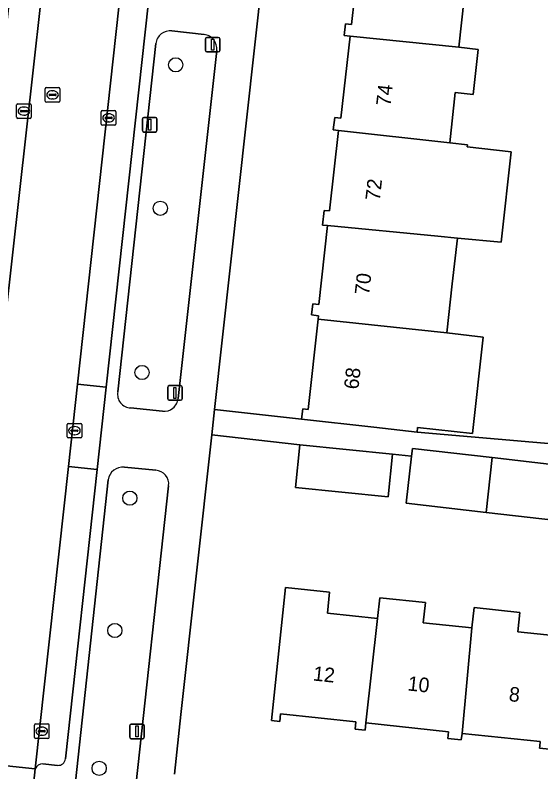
# Model space of a CAD drawing. Extents: x 162026 to 163502, y 387295 to 388169.
# Drawn here: x 162312.4 to 162348.6, y 387998.2 to 388050.3 of the extents above; entities that cross this region are included whole.
import ezdxf

# ---------------------------------------------------------------- set-up
doc = ezdxf.new("R2010")
doc.units = 0
for name, color, linetype in [('IMGEO_Boom', 7, 'Continuous'), ('IMGEO_Erf', 7, 'Continuous'), ('IMGEO_Groenvoorziening', 7, 'Continuous'), ('IMGEO_Kolk', 7, 'Continuous'), ('IMGEO_Lichtmast', 7, 'Continuous'), ('IMGEO_Pand', 7, 'Continuous'), ('IMGEO_Pand_nummerreeks', 7, 'Continuous'), ('IMGEO_Parkeervlak_open', 7, 'Continuous'), ('IMGEO_Rijbaan_lokaal_gesloten', 7, 'Continuous'), ('IMGEO_Rioolput', 7, 'Continuous'), ('IMGEO_Voetpad_open', 7, 'Continuous')]:
    doc.layers.add(name, color=color, linetype=linetype)

msp = doc.modelspace()

# ---------------------------------------------------------------- linework, layer by layer
at = {"layer": 'IMGEO_Boom'}
for centre in [(162323.442, 388046.854), (162322.384, 388036.988), (162321.128, 388025.69), (162320.289, 388017.05), (162319.253, 388007.946), (162318.176, 387998.47)]:
    msp.add_circle(centre, 0.489, dxfattribs=at)
at = {"layer": 'IMGEO_Erf'}
for points in [[(162329.96, 388057.999), (162326.113, 388023.143), (162332.106, 388022.482), (162332.186, 388023.199), (162332.549, 388023.158), (162333.239, 388029.351), (162333.267, 388029.598), (162332.792, 388029.651), (162332.878, 388030.421), (162333.288, 388030.375), (162333.893, 388035.799), (162333.55, 388035.837), (162333.662, 388036.841), (162334.023, 388036.801), (162334.64, 388042.337), (162334.284, 388042.377), (162334.379, 388043.223), (162334.809, 388043.175), (162335.441, 388048.835), (162335.03, 388048.881), (162335.119, 388049.677), (162335.541, 388049.63), (162336.156, 388055.145)], [(162343.292, 388051.448), (162342.914, 388048.062), (162344.238, 388047.914), (162343.892, 388044.81), (162342.672, 388044.946), (162342.287, 388041.49), (162343.503, 388041.354), (162343.486, 388041.205), (162346.517, 388040.866), (162345.849, 388034.874), (162345.825, 388034.653), (162342.816, 388034.922), (162342.467, 388031.79), (162342.093, 388028.411), (162344.596, 388028.132), (162343.857, 388021.501), (162340.083, 388021.922), (162340.047, 388021.596), (162353.582, 388020.423)], [(162350.651, 388015.403), (162344.79, 388016.076), (162339.289, 388016.709), (162339.66, 388019.936), (162338.361, 388020.085), (162338.066, 388017.143), (162331.679, 388017.785), (162331.975, 388020.727), (162325.92, 388021.395), (162323.799, 388002.174), (162323.361, 387998.057)], [(162349.59, 387999.745), (162348.474, 387999.863), (162348.489, 388000), (162348.521, 388000.306), (162343.135, 388000.876), (162343.088, 388000.434), (162342.16, 388000.532), (162342.208, 388000.987), (162336.522, 388001.589), (162336.471, 388001.1), (162335.786, 388001.173), (162335.838, 388001.66), (162330.661, 388002.209), (162330.607, 388001.701), (162330.022, 388001.763), (162330.99, 388010.903)], [(162330.99, 388010.903), (162334.028, 388010.581), (162333.875, 388009.139), (162337.329, 388008.773), (162337.48, 388010.196), (162340.617, 388009.864), (162340.47, 388008.481), (162343.814, 388008.127), (162343.962, 388009.524), (162347.122, 388009.189), (162346.982, 388007.859), (162350.298, 388007.508)]]:
    msp.add_lwpolyline(points, dxfattribs=at)
at = {"layer": 'IMGEO_Groenvoorziening'}
for points in [[(162325.4, 388048.934), (162323.181, 388049.187)], [(162322.077, 388048.321), (162319.462, 388024.367)], [(162323.607, 388023.913), (162326.262, 388047.85)], [(162320.343, 388023.254), (162322.528, 388023.028)], [(162322.07, 388018.966), (162319.909, 388019.181)], [(162318.798, 388018.312), (162316.447, 387996.689)], [(162320.576, 387996.215), (162322.954, 388017.905)]]:
    msp.add_lwpolyline(points, dxfattribs=at)
for centre, radius, start, end in [((162323.061, 388048.203), 0.991, 83.066, 173.1567), ((162325.297, 388047.967), 0.972, 353.081, 83.9026), ((162320.373, 388024.183), 0.929, 168.5805, 268.1466), ((162322.634, 388023.999), 0.977, 263.7952, 354.9223), ((162319.797, 388018.179), 1.008, 83.6441, 172.4194), ((162322.029, 388018.033), 0.934, 352.1101, 87.4904)]:
    msp.add_arc(centre, radius, start, end, dxfattribs=at)
at = {"layer": 'IMGEO_Kolk'}
for p, q in [((162312.503, 388043.247), (162312.503, 388044.099)), ((162312.578, 388044.173), (162313.43, 388044.173)), ((162312.991, 388043.953), (162313.016, 388043.953)), ((162313.504, 388044.099), (162313.504, 388043.247)), ((162312.762, 388043.667), (162312.762, 388043.679)), ((162313.2, 388043.63), (162312.802, 388043.63)), ((162312.805, 388043.716), (162313.203, 388043.716)), ((162313.014, 388043.393), (162312.989, 388043.393)), ((162313.246, 388043.679), (162313.246, 388043.667)), ((162318.325, 388042.777), (162318.325, 388043.629)), ((162318.4, 388043.703), (162319.252, 388043.703)), ((162318.627, 388043.246), (162319.025, 388043.246)), ((162318.813, 388043.483), (162318.838, 388043.483)), ((162319.326, 388043.629), (162319.326, 388042.777)), ((162313.43, 388043.173), (162312.578, 388043.173)), ((162319.252, 388042.703), (162318.4, 388042.703)), ((162318.584, 388043.197), (162318.584, 388043.209)), ((162319.022, 388043.16), (162318.624, 388043.16)), ((162318.836, 388042.923), (162318.811, 388042.923)), ((162319.068, 388043.209), (162319.068, 388043.197)), ((162315.979, 388021.267), (162315.979, 388022.119)), ((162316.054, 388022.193), (162316.906, 388022.193)), ((162316.467, 388021.973), (162316.492, 388021.973)), ((162316.98, 388022.119), (162316.98, 388021.267)), ((162316.238, 388021.687), (162316.238, 388021.699)), ((162316.676, 388021.65), (162316.278, 388021.65)), ((162316.281, 388021.736), (162316.679, 388021.736)), ((162316.49, 388021.413), (162316.465, 388021.413)), ((162316.722, 388021.699), (162316.722, 388021.687)), ((162316.906, 388021.193), (162316.054, 388021.193)), ((162313.726, 388000.597), (162313.726, 388001.449)), ((162313.801, 388001.523), (162314.653, 388001.523)), ((162314.028, 388001.066), (162314.426, 388001.066)), ((162314.214, 388001.303), (162314.239, 388001.303)), ((162314.727, 388001.449), (162314.727, 388000.597)), ((162313.985, 388001.017), (162313.985, 388001.029)), ((162314.423, 388000.98), (162314.025, 388000.98)), ((162314.237, 388000.743), (162314.212, 388000.743)), ((162314.469, 388001.029), (162314.469, 388001.017)), ((162314.653, 388000.523), (162313.801, 388000.523))]:
    msp.add_line(p, q, dxfattribs=at)
for points in [[(162312.503, 388043.247), (162312.503, 388044.099)], [(162312.578, 388044.173), (162313.43, 388044.173)], [(162313.504, 388044.099), (162313.504, 388043.247)], [(162318.325, 388042.777), (162318.325, 388043.629)], [(162318.4, 388043.703), (162319.252, 388043.703)], [(162319.326, 388043.629), (162319.326, 388042.777)], [(162313.43, 388043.173), (162312.578, 388043.173)], [(162319.252, 388042.703), (162318.4, 388042.703)], [(162315.979, 388021.267), (162315.979, 388022.119)], [(162316.054, 388022.193), (162316.906, 388022.193)], [(162316.98, 388022.119), (162316.98, 388021.267)], [(162316.906, 388021.193), (162316.054, 388021.193)], [(162313.726, 388000.597), (162313.726, 388001.449)], [(162313.801, 388001.523), (162314.653, 388001.523)], [(162314.727, 388001.449), (162314.727, 388000.597)], [(162314.653, 388000.523), (162313.801, 388000.523)]]:
    msp.add_lwpolyline(points, dxfattribs=at)
for centre, radius, start, end in [((162312.58, 388044.097), 0.0765, 91.552, 178.448), ((162312.58, 388044.097), 0.0765, 91.552, 178.448), ((162313.428, 388044.097), 0.0765, 1.552, 88.448), ((162313.428, 388044.097), 0.0765, 1.552, 88.448), ((162312.58, 388043.249), 0.0765, 181.552, 268.448), ((162312.58, 388043.249), 0.0765, 181.552, 268.448), ((162312.802, 388043.676), 0.0403, 85.8775, 175.7526), ((162312.799, 388043.666), 0.0366, 178.938, 274.7102), ((162313.203, 388043.673), 0.043, 264.8664, 352.4533), ((162313.207, 388043.678), 0.0386, 1.7309, 96.639), ((162313.428, 388043.249), 0.0765, 271.552, 358.448), ((162313.428, 388043.249), 0.0765, 271.552, 358.448), ((162318.402, 388043.627), 0.0765, 91.552, 178.448), ((162318.402, 388043.627), 0.0765, 91.552, 178.448), ((162318.624, 388043.206), 0.0403, 85.8775, 175.7526), ((162319.029, 388043.208), 0.0386, 1.7309, 96.639), ((162319.25, 388043.627), 0.0765, 1.552, 88.448), ((162319.25, 388043.627), 0.0765, 1.552, 88.448), ((162318.402, 388042.779), 0.0765, 181.552, 268.448), ((162318.402, 388042.779), 0.0765, 181.552, 268.448), ((162318.621, 388043.196), 0.0366, 178.938, 274.7102), ((162319.025, 388043.203), 0.043, 264.8664, 352.4533), ((162319.25, 388042.779), 0.0765, 271.552, 358.448), ((162319.25, 388042.779), 0.0765, 271.552, 358.448), ((162316.056, 388022.117), 0.0765, 91.552, 178.448), ((162316.056, 388022.117), 0.0765, 91.552, 178.448), ((162316.904, 388022.117), 0.0765, 1.552, 88.448), ((162316.904, 388022.117), 0.0765, 1.552, 88.448), ((162316.278, 388021.696), 0.0403, 85.8775, 175.7526), ((162316.275, 388021.686), 0.0366, 178.938, 274.7102), ((162316.679, 388021.693), 0.043, 264.8664, 352.4533), ((162316.683, 388021.698), 0.0386, 1.7309, 96.639), ((162316.056, 388021.269), 0.0765, 181.552, 268.448), ((162316.056, 388021.269), 0.0765, 181.552, 268.448), ((162316.904, 388021.269), 0.0765, 271.552, 358.448), ((162316.904, 388021.269), 0.0765, 271.552, 358.448), ((162313.803, 388001.447), 0.0765, 91.552, 178.448), ((162313.803, 388001.447), 0.0765, 91.552, 178.448), ((162314.025, 388001.026), 0.0403, 85.8775, 175.7526), ((162314.43, 388001.028), 0.0386, 1.7309, 96.639), ((162314.651, 388001.447), 0.0765, 1.552, 88.448), ((162314.651, 388001.447), 0.0765, 1.552, 88.448), ((162313.803, 388000.599), 0.0765, 181.552, 268.448), ((162313.803, 388000.599), 0.0765, 181.552, 268.448), ((162314.022, 388001.016), 0.0366, 178.938, 274.7102), ((162314.426, 388001.023), 0.043, 264.8664, 352.4533), ((162314.651, 388000.599), 0.0765, 271.552, 358.448), ((162314.651, 388000.599), 0.0765, 271.552, 358.448)]:
    msp.add_arc(centre, radius, start, end, dxfattribs=at)
for centre, major_axis, ratio, start_param, end_param in [((162312.99, 388043.673), (-0.387, 0.002), 0.722429, 4.712389, 7.853982), ((162313.015, 388043.673), (-0.39, 0.002), 0.717154, 1.570796, 4.712389), ((162318.812, 388043.203), (-0.387, 0.002), 0.722429, 4.712389, 7.853982), ((162318.837, 388043.203), (-0.39, 0.002), 0.717154, 1.570796, 4.712389), ((162316.466, 388021.693), (-0.387, 0.002), 0.722429, 4.712389, 7.853982), ((162316.491, 388021.693), (-0.39, 0.002), 0.717154, 1.570796, 4.712389), ((162314.213, 388001.023), (-0.387, 0.002), 0.722429, 4.712389, 7.853982), ((162314.238, 388001.023), (-0.39, 0.002), 0.717154, 1.570796, 4.712389)]:
    msp.add_ellipse(centre, major_axis=major_axis, ratio=ratio, start_param=start_param, end_param=end_param, dxfattribs=at)
at = {"layer": 'IMGEO_Lichtmast'}
for p, q in [((162325.484, 388047.837), (162325.484, 388048.637)), ((162325.484, 388048.637), (162325.484, 388047.837)), ((162325.584, 388048.737), (162326.374, 388048.737)), ((162326.374, 388048.737), (162325.584, 388048.737)), ((162326.474, 388048.637), (162326.474, 388047.837)), ((162326.474, 388047.837), (162326.474, 388048.637)), ((162326.374, 388047.737), (162325.584, 388047.737)), ((162325.584, 388047.737), (162326.374, 388047.737)), ((162321.261, 388043.231), (162322.051, 388043.231)), ((162322.051, 388043.231), (162321.261, 388043.231)), ((162321.161, 388042.331), (162321.161, 388043.131)), ((162321.161, 388043.131), (162321.161, 388042.331)), ((162322.151, 388043.131), (162322.151, 388042.331)), ((162322.151, 388042.331), (162322.151, 388043.131)), ((162322.051, 388042.231), (162321.261, 388042.231)), ((162321.261, 388042.231), (162322.051, 388042.231)), ((162322.892, 388023.891), (162322.892, 388024.691)), ((162322.892, 388024.691), (162322.892, 388023.891)), ((162322.992, 388024.791), (162323.782, 388024.791)), ((162323.782, 388024.791), (162322.992, 388024.791)), ((162323.882, 388024.691), (162323.882, 388023.891)), ((162323.882, 388023.891), (162323.882, 388024.691)), ((162323.782, 388023.791), (162322.992, 388023.791)), ((162322.992, 388023.791), (162323.782, 388023.791)), ((162320.29, 388000.608), (162320.29, 388001.408)), ((162320.29, 388001.408), (162320.29, 388000.608)), ((162320.39, 388001.508), (162321.18, 388001.508)), ((162321.18, 388001.508), (162320.39, 388001.508)), ((162321.28, 388001.408), (162321.28, 388000.608)), ((162321.28, 388000.608), (162321.28, 388001.408)), ((162321.18, 388000.508), (162320.39, 388000.508)), ((162320.39, 388000.508), (162321.18, 388000.508))]:
    msp.add_line(p, q, dxfattribs=at)
for points in [[(162325.904, 388048.612), (162326.054, 388048.612), (162326.054, 388047.862), (162325.904, 388047.862), (162325.904, 388048.612)], [(162321.581, 388043.106), (162321.731, 388043.106), (162321.731, 388042.356), (162321.581, 388042.356), (162321.581, 388043.106)], [(162323.312, 388024.666), (162323.462, 388024.666), (162323.462, 388023.916), (162323.312, 388023.916), (162323.312, 388024.666)], [(162320.71, 388001.383), (162320.86, 388001.383), (162320.86, 388000.633), (162320.71, 388000.633), (162320.71, 388001.383)]]:
    msp.add_lwpolyline(points, dxfattribs=at)
for centre, start, end in [((162325.584, 388048.637), 90, 180), ((162325.584, 388048.637), 90, 180), ((162326.374, 388048.637), 0, 90), ((162326.374, 388048.637), 360, 90), ((162325.584, 388047.837), 180, 270), ((162325.584, 388047.837), 180, 270), ((162326.374, 388047.837), 270, 0), ((162326.374, 388047.837), 270, 0), ((162321.261, 388043.131), 90, 180), ((162321.261, 388043.131), 90, 180), ((162322.051, 388043.131), 0, 90), ((162322.051, 388043.131), 360, 90), ((162321.261, 388042.331), 180, 270), ((162321.261, 388042.331), 180, 270), ((162322.051, 388042.331), 270, 0), ((162322.051, 388042.331), 270, 0), ((162322.992, 388024.691), 90, 180), ((162322.992, 388024.691), 90, 180), ((162323.782, 388024.691), 0, 90), ((162323.782, 388024.691), 360, 90), ((162322.992, 388023.891), 180, 270), ((162322.992, 388023.891), 180, 270), ((162323.782, 388023.891), 270, 0), ((162323.782, 388023.891), 270, 0), ((162320.39, 388001.408), 90, 180), ((162320.39, 388001.408), 90, 180), ((162321.18, 388001.408), 0, 90), ((162321.18, 388001.408), 360, 90), ((162320.39, 388000.608), 180, 270), ((162320.39, 388000.608), 180, 270), ((162321.18, 388000.608), 270, 0), ((162321.18, 388000.608), 270, 0)]:
    msp.add_arc(centre, 0.1, start, end, dxfattribs=at)
at = {"layer": 'IMGEO_Pand'}
for points in [[(162344.979, 388054.273), (162336.156, 388055.145), (162335.541, 388049.63), (162335.119, 388049.677), (162335.03, 388048.881), (162335.441, 388048.835), (162342.914, 388048.062), (162343.292, 388051.448), (162344.715, 388051.289), (162345.047, 388054.265)], [(162335.441, 388048.835), (162334.809, 388043.175), (162334.379, 388043.223), (162334.284, 388042.377), (162334.64, 388042.337), (162342.287, 388041.49), (162342.672, 388044.946), (162343.892, 388044.81), (162344.238, 388047.914), (162342.914, 388048.062)], [(162343.503, 388041.354), (162342.287, 388041.49), (162334.64, 388042.337), (162334.023, 388036.801), (162333.662, 388036.841), (162333.55, 388035.837), (162333.893, 388035.799), (162341.476, 388035.071), (162342.816, 388034.922), (162345.825, 388034.653), (162345.849, 388034.874), (162346.517, 388040.866), (162343.486, 388041.205)], [(162341.476, 388035.071), (162333.893, 388035.799), (162333.288, 388030.375), (162332.878, 388030.421), (162332.792, 388029.651), (162333.267, 388029.598), (162333.239, 388029.351), (162342.093, 388028.411), (162342.467, 388031.79), (162342.816, 388034.922)], [(162344.596, 388028.132), (162342.093, 388028.411), (162333.239, 388029.351), (162332.549, 388023.158), (162332.186, 388023.199), (162332.106, 388022.482), (162337.076, 388021.927), (162340.047, 388021.596), (162340.083, 388021.922), (162343.857, 388021.501)], [(162338.361, 388020.085), (162331.975, 388020.727), (162331.679, 388017.785), (162338.066, 388017.143)], [(162345.199, 388019.84), (162339.721, 388020.47), (162339.66, 388019.936), (162339.289, 388016.709), (162344.79, 388016.076)], [(162344.79, 388016.076), (162350.651, 388015.403), (162351.083, 388019.163), (162345.199, 388019.84)], [(162337.329, 388008.773), (162333.875, 388009.139), (162334.028, 388010.581), (162330.99, 388010.903), (162330.022, 388001.763), (162330.607, 388001.701), (162330.661, 388002.209), (162335.838, 388001.66), (162335.786, 388001.173), (162336.471, 388001.1), (162336.522, 388001.589)], [(162336.522, 388001.589), (162342.208, 388000.987), (162342.16, 388000.532), (162343.088, 388000.434), (162343.135, 388000.876), (162343.814, 388008.127), (162340.47, 388008.481), (162340.617, 388009.864), (162337.48, 388010.196), (162337.329, 388008.773)], [(162350.298, 388007.508), (162346.982, 388007.859), (162347.122, 388009.189), (162343.962, 388009.524), (162343.814, 388008.127), (162343.135, 388000.876), (162348.521, 388000.306), (162348.489, 388000), (162348.474, 387999.863), (162349.59, 387999.745), (162349.617, 388000), (162349.64, 388000.215)]]:
    msp.add_lwpolyline(points, close=True, dxfattribs=at)
at = {"layer": 'IMGEO_Parkeervlak_open'}
for points in [[(162320.247, 388126.635), (162314.339, 388072.852), (162309.116, 388025.162), (162311.197, 388024.928), (162316.573, 388072.788)], [(162318.037, 388019.012), (162316.059, 388019.229), (162313.781, 387998.425)], [(162315.859, 387999.123), (162318.037, 388019.012)], [(162314.314, 387998.773), (162315.31, 387998.675)]]:
    msp.add_lwpolyline(points, dxfattribs=at)
msp.add_lwpolyline([(162327.858, 388108.626), (162325.891, 388108.842), (162320.461, 388059.412), (162316.68, 388024.895), (162318.658, 388024.678), (162322.456, 388059.349)], close=True, dxfattribs=at)
for centre, radius, start, end in [((162315.357, 387999.178), 0.505, 264.6348, 353.7961), ((162314.264, 387998.267), 0.509, 84.3973, 161.8844)]:
    msp.add_arc(centre, radius, start, end, dxfattribs=at)
at = {"layer": 'IMGEO_Rijbaan_lokaal_gesloten'}
for points in [[(162322.928, 388132.872), (162322.654, 388130.399), (162322.33, 388127.341), (162316.573, 388072.788), (162311.197, 388024.928), (162310.561, 388019.262), (162308.286, 387999.012), (162313.781, 387998.425), (162316.059, 388019.229), (162316.68, 388024.895), (162320.461, 388059.412), (162325.891, 388108.842), (162326.489, 388114.286), (162327.854, 388126.713), (162328.48, 388132.214)], [(162313.017, 387991.301), (162313.781, 387998.425), (162308.286, 387999.012), (162307.439, 387991.746)]]:
    msp.add_lwpolyline(points, dxfattribs=at)
at = {"layer": 'IMGEO_Rioolput'}
for p, q in [((162314.471, 388044.362), (162314.471, 388045.214)), ((162314.546, 388045.288), (162315.398, 388045.288)), ((162314.73, 388044.782), (162314.73, 388044.794)), ((162314.773, 388044.831), (162315.171, 388044.831)), ((162314.959, 388045.068), (162314.984, 388045.068)), ((162315.214, 388044.794), (162315.214, 388044.782)), ((162315.472, 388045.214), (162315.472, 388044.362)), ((162315.398, 388044.288), (162314.546, 388044.288)), ((162315.168, 388044.745), (162314.77, 388044.745)), ((162314.982, 388044.508), (162314.957, 388044.508))]:
    msp.add_line(p, q, dxfattribs=at)
for points in [[(162314.471, 388044.362), (162314.471, 388045.214)], [(162314.546, 388045.288), (162315.398, 388045.288)], [(162315.472, 388045.214), (162315.472, 388044.362)], [(162315.398, 388044.288), (162314.546, 388044.288)]]:
    msp.add_lwpolyline(points, dxfattribs=at)
for centre, radius, start, end in [((162314.548, 388045.212), 0.0765, 91.552, 178.448), ((162314.548, 388045.212), 0.0765, 91.552, 178.448), ((162314.77, 388044.791), 0.0403, 85.8775, 175.7526), ((162315.175, 388044.793), 0.0386, 1.7309, 96.639), ((162315.396, 388045.212), 0.0765, 1.552, 88.448), ((162315.396, 388045.212), 0.0765, 1.552, 88.448), ((162314.548, 388044.364), 0.0765, 181.552, 268.448), ((162314.548, 388044.364), 0.0765, 181.552, 268.448), ((162314.767, 388044.781), 0.0366, 178.938, 274.7102), ((162315.171, 388044.788), 0.043, 264.8664, 352.4533), ((162315.396, 388044.364), 0.0765, 271.552, 358.448), ((162315.396, 388044.364), 0.0765, 271.552, 358.448)]:
    msp.add_arc(centre, radius, start, end, dxfattribs=at)
for centre, major_axis, ratio, start_param, end_param in [((162314.958, 388044.788), (-0.387, 0.002), 0.722429, 4.712389, 7.853982), ((162314.983, 388044.788), (-0.39, 0.002), 0.717154, 1.570796, 4.712389)]:
    msp.add_ellipse(centre, major_axis=major_axis, ratio=ratio, start_param=start_param, end_param=end_param, dxfattribs=at)
at = {"layer": 'IMGEO_Voetpad_open'}
for points in [[(162326.113, 388023.143), (162329.96, 388057.999), (162335.532, 388107.58), (162335.71, 388109.173), (162338.044, 388130.276)], [(162329.714, 388125.557), (162328.455, 388114.07), (162327.858, 388108.626), (162322.456, 388059.349), (162318.658, 388024.678), (162318.037, 388019.012), (162315.859, 387999.123)], [(162323.181, 388049.187), (162325.4, 388048.934)], [(162319.462, 388024.367), (162322.077, 388048.321)], [(162326.262, 388047.85), (162323.607, 388023.913)], [(162322.528, 388023.028), (162320.343, 388023.254)], [(162323.361, 387998.057), (162323.799, 388002.174), (162325.92, 388021.395), (162326.113, 388023.143)], [(162353.582, 388020.423), (162340.047, 388021.596), (162337.076, 388021.927), (162332.106, 388022.482), (162326.113, 388023.143), (162325.92, 388021.395), (162331.975, 388020.727), (162338.361, 388020.085), (162339.66, 388019.936), (162339.721, 388020.47), (162345.199, 388019.84), (162351.083, 388019.163)], [(162319.909, 388019.181), (162322.07, 388018.966)], [(162316.447, 387996.689), (162318.798, 388018.312)], [(162322.954, 388017.905), (162320.576, 387996.215)], [(162315.31, 387998.675), (162314.314, 387998.773)], [(162313.781, 387998.425), (162313.017, 387991.301)]]:
    msp.add_lwpolyline(points, dxfattribs=at)
msp.add_lwpolyline([(162318.658, 388024.678), (162316.68, 388024.895), (162316.059, 388019.229), (162318.037, 388019.012)], close=True, dxfattribs=at)
for centre, radius, start, end in [((162323.061, 388048.203), 0.991, 83.066, 173.1567), ((162325.297, 388047.967), 0.972, 353.081, 83.9026), ((162320.373, 388024.183), 0.929, 168.5805, 268.1466), ((162322.634, 388023.999), 0.977, 263.7952, 354.9223), ((162319.797, 388018.179), 1.008, 83.6441, 172.4194), ((162322.029, 388018.033), 0.934, 352.1101, 87.4904), ((162315.357, 387999.178), 0.505, 264.6348, 353.7961), ((162314.264, 387998.267), 0.509, 84.3973, 161.8844)]:
    msp.add_arc(centre, radius, start, end, dxfattribs=at)

# ---------------------------------------------------------------- texts
at = {"layer": 'IMGEO_Pand_nummerreeks'}
for s, rotation, p in [('74', 83.5274, (162338.212, 388043.976)), ('72', 83.5258, (162337.475, 388037.48)), ('70', 83.5274, (162336.739, 388030.993)), ('68', 83.5258, (162336.003, 388024.5)), ('12', 353.9985, (162332.856, 388004.513)), ('10', 353.9985, (162339.363, 388003.828)), ('8', 353.9985, (162346.323, 388003.097))]:
    msp.add_text(s, height=1, rotation=rotation, dxfattribs=at).set_placement(p)

doc.saveas('drawing.dxf')
